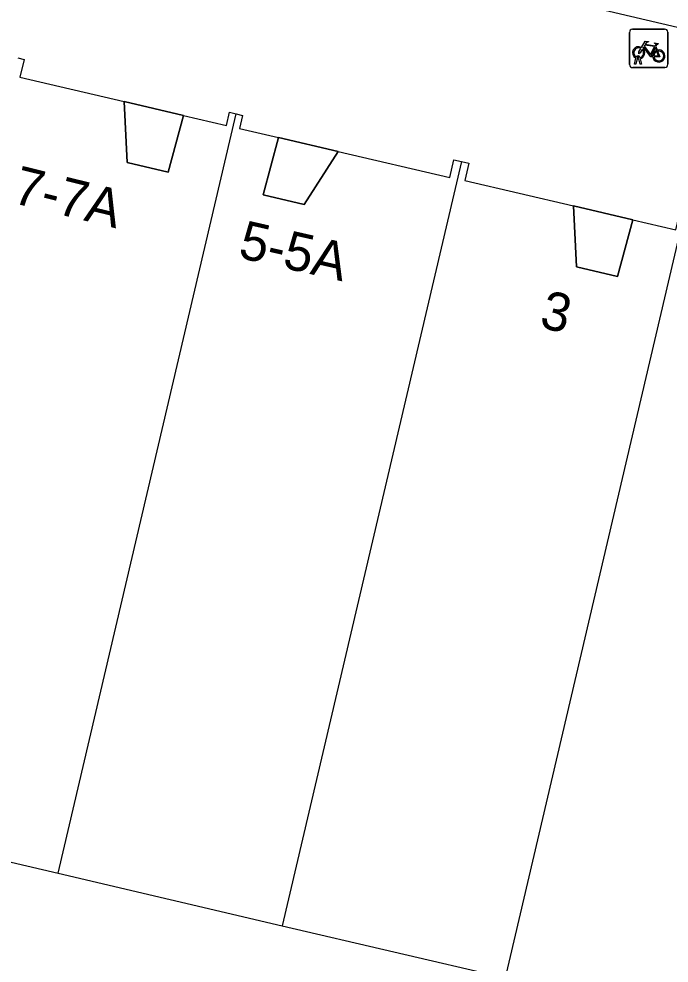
# Model space of a CAD drawing. Extents: x 163686 to 164493, y 382719 to 383870.
# Drawn here: x 163937.4 to 163954.4, y 383281.87 to 383306.54 of the extents above; entities that cross this region are included whole.
import ezdxf

# ---------------------------------------------------------------- set-up
doc = ezdxf.new("R2010")
doc.units = 0
for name, color, linetype in [('IMGEO_Fietsenrek', 7, 'Continuous'), ('IMGEO_Pand', 7, 'Continuous'), ('IMGEO_Pand_nummerreeks', 7, 'Continuous'), ('IMGEO_Pand_overbouw', 7, 'Continuous'), ('IMGEO_Voetpad_open', 7, 'Continuous')]:
    doc.layers.add(name, color=color, linetype=linetype)

msp = doc.modelspace()

# ---------------------------------------------------------------- linework, layer by layer
at = {"layer": 'IMGEO_Fietsenrek'}
for p, q in [((163953.361, 383305.345), (163953.361, 383306.186)), ((163953.361, 383306.186), (163953.361, 383305.345)), ((163953.436, 383306.27), (163954.277, 383306.27)), ((163954.277, 383306.27), (163953.436, 383306.27)), ((163954.361, 383306.195), (163954.361, 383305.354)), ((163954.361, 383305.354), (163954.361, 383306.195)), ((163954.048, 383305.819), (163954.084, 383305.724)), ((163953.488, 383305.354), (163953.527, 383305.514)), ((163953.557, 383305.502), (163953.522, 383305.354)), ((163953.599, 383305.526), (163953.598, 383305.53)), ((163953.64, 383305.354), (163953.606, 383305.496)), ((163953.63, 383305.537), (163953.631, 383305.53)), ((163953.638, 383305.5), (163953.673, 383305.354)), ((163954.286, 383305.27), (163953.445, 383305.27)), ((163953.445, 383305.27), (163954.286, 383305.27)), ((163953.522, 383305.354), (163953.488, 383305.354)), ((163953.673, 383305.354), (163953.64, 383305.354))]:
    msp.add_line(p, q, dxfattribs=at)
for points in [[(163953.674, 383305.796), (163953.769, 383305.96), (163953.855, 383305.946), (163953.857, 383305.937), (163953.801, 383305.926), (163953.774, 383305.881), (163954.03, 383305.84)], [(163954.017, 383305.815), (163953.76, 383305.856), (163953.743, 383305.827), (163953.91, 383305.607), (163954.017, 383305.815)], [(163954.03, 383305.84), (163954.055, 383305.889), (163954.049, 383305.893), (163954.026, 383305.897), (163954.014, 383305.904), (163954.013, 383305.907), (163954.015, 383305.912), (163954.11, 383305.897), (163954.112, 383305.887), (163954.102, 383305.874), (163954.09, 383305.868), (163954.076, 383305.874), (163954.048, 383305.819)], [(163953.695, 383305.744), (163953.643, 383305.654), (163953.603, 383305.629), (163953.604, 383305.676), (163953.659, 383305.77)], [(163953.97, 383305.552), (163953.92, 383305.552), (163953.729, 383305.803), (163953.71, 383305.771)], [(163954.065, 383305.717), (163954.035, 383305.794), (163953.926, 383305.576), (163953.969, 383305.576)], [(163953.999, 383305.576), (163954.119, 383305.575), (163954.075, 383305.689)], [(163954.095, 383305.696), (163954.15, 383305.551), (163954, 383305.551)]]:
    msp.add_lwpolyline(points, dxfattribs=at)
for centre, radius, start, end in [((163953.439, 383306.192), 0.0779, 92.4484, 184.2845), ((163953.439, 383306.192), 0.0779, 92.4484, 184.2845), ((163954.283, 383306.192), 0.0779, 2.4484, 94.2845), ((163954.283, 383306.192), 0.0779, 2.4484, 94.2845), ((163953.601, 383305.655), 0.159, 62.6766, 242.1369), ((163953.601, 383305.655), 0.129, 63.3192, 238.903), ((163953.601, 383305.655), 0.129, 283.6043, 43.4302), ((163953.601, 383305.655), 0.159, 283.5766, 46.6042), ((163954.128, 383305.571), 0.159, 113.3408, 178.3217), ((163954.128, 383305.571), 0.159, 187.0065, 105.7708), ((163954.128, 383305.571), 0.129, 113.923, 177.9556), ((163954.128, 383305.571), 0.129, 188.6715, 104.5883), ((163953.581, 383305.526), 0.0499, 12.8025, 158.6934), ((163953.601, 383305.655), 0.159, 253.9967, 271.7867), ((163953.581, 383305.526), 0.0174, 12.8025, 163.4502), ((163953.601, 383305.655), 0.129, 253.415, 269.0204), ((163953.439, 383305.348), 0.0779, 182.4484, 274.2845), ((163953.439, 383305.348), 0.0779, 182.4484, 274.2845), ((163954.283, 383305.348), 0.0779, 272.4484, 4.2845), ((163954.283, 383305.348), 0.0779, 272.4484, 4.2845)]:
    msp.add_arc(centre, radius, start, end, dxfattribs=at)
at = {"layer": 'IMGEO_Pand'}
for points in [[(163937.37, 383305.52), (163937.535, 383305.481), (163937.427, 383305.017), (163940.154, 383304.379)], [(163941.703, 383304.016), (163941.304, 383302.538), (163940.232, 383302.789), (163940.154, 383304.379)], [(163938.424, 383284.221), (163943.078, 383304.058)], [(163941.703, 383304.016), (163942.823, 383303.754), (163942.904, 383304.099), (163943.078, 383304.058)], [(163943.078, 383304.058), (163943.249, 383304.018), (163943.17, 383303.68), (163944.19, 383303.441)], [(163945.746, 383303.077), (163944.857, 383301.691), (163943.785, 383301.942), (163944.19, 383303.441)], [(163945.746, 383303.077), (163948.662, 383302.394), (163948.771, 383302.862), (163948.968, 383302.816)], [(163948.968, 383302.816), (163944.283, 383282.849)], [(163948.968, 383302.816), (163949.165, 383302.77), (163949.06, 383302.319), (163951.901, 383301.654)], [(163953.45, 383301.291), (163953.051, 383299.813), (163951.979, 383300.064), (163951.901, 383301.654)], [(163950.115, 383281.484), (163954.768, 383301.331)], [(163953.45, 383301.291), (163954.57, 383301.029), (163954.647, 383301.36), (163954.768, 383301.331)], [(163932.687, 383285.565), (163938.424, 383284.221)], [(163938.424, 383284.221), (163944.283, 383282.849)], [(163944.283, 383282.849), (163950.115, 383281.484)]]:
    msp.add_lwpolyline(points, dxfattribs=at)
at = {"layer": 'IMGEO_Pand_overbouw'}
for points in [[(163941.703, 383304.016), (163940.154, 383304.379), (163940.232, 383302.789), (163941.304, 383302.538)], [(163945.746, 383303.077), (163944.19, 383303.441), (163943.785, 383301.942), (163944.857, 383301.691)], [(163953.45, 383301.291), (163951.901, 383301.654), (163951.979, 383300.064), (163953.051, 383299.813)]]:
    msp.add_lwpolyline(points, close=True, dxfattribs=at)
at = {"layer": 'IMGEO_Voetpad_open'}
for points in [[(163959.97, 383305.061), (163920.968, 383314.195)], [(163940.154, 383304.379), (163941.703, 383304.016)], [(163944.19, 383303.441), (163945.746, 383303.077)], [(163951.901, 383301.654), (163953.45, 383301.291)]]:
    msp.add_lwpolyline(points, dxfattribs=at)

# ---------------------------------------------------------------- texts
at = {"layer": 'IMGEO_Pand_nummerreeks'}
for s, rotation, p in [('7-7A', 346.1345, (163937.197, 383301.742)), ('5-5A', 347.1346, (163943.101, 383300.31)), ('3', 346.8157, (163950.977, 383298.488))]:
    msp.add_text(s, height=1, rotation=rotation, dxfattribs=at).set_placement(p)

doc.saveas('drawing.dxf')
